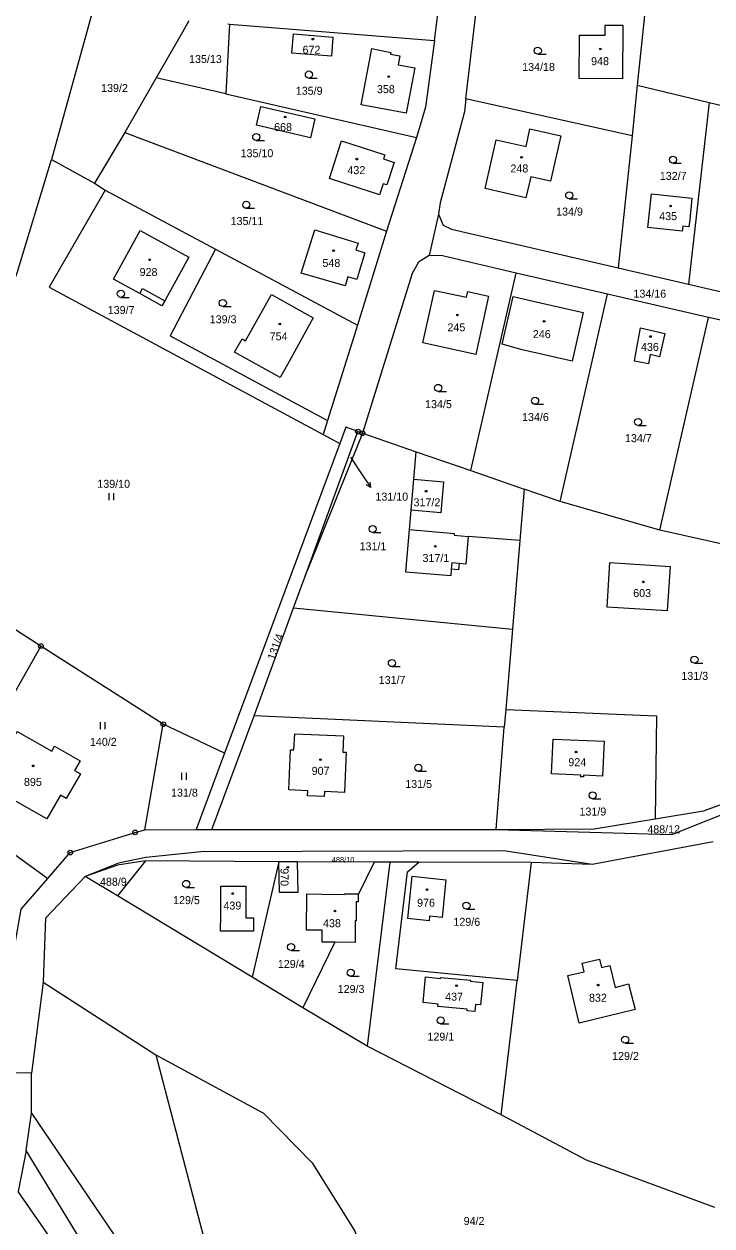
# Model space of a CAD drawing. Extents: x -725728 to -720881, y -1068679 to -1063504.
# Drawn here: x -724915.8 to -724769.7, y -1067433.6 to -1067178.2 of the extents above; entities that cross this region are included whole.
import ezdxf

# ---------------------------------------------------------------- set-up
doc = ezdxf.new("R2010")
doc.units = 0
for name, color, linetype in [('Hranice parcel', 7, 'Continuous'), ('Parcelní čísla', 7, 'Continuous'), ('Pop  PČ popisy', 7, 'Continuous'), ('Vnitřní kresba', 7, 'Continuous'), ('Značky bodu BP', 7, 'Continuous'), ('Značky budov', 7, 'Continuous'), ('Značky kultur', 7, 'Continuous')]:
    doc.layers.add(name, color=color, linetype=linetype)

# ---------------------------------------------------------------- blocks, each defined once
blk = doc.blocks.new('4.02_4')
at = {"layer": 'Značky budov'}
blk.add_circle((-0.001, 0), 0.0175, dxfattribs=at)
blk = doc.blocks.new('4.02_3')
at = {"layer": 'Značky budov'}
blk.add_circle((-0.001, 0), 0.0175, dxfattribs=at)
blk = doc.blocks.new('1029_128')
at = {"layer": 'Pop  PČ popisy'}
for p, q in [((0, 0), (0.168, -0.249)), ((0.168, -0.249), (0.07, -0.194)), ((0.168, -0.249), (0.153, -0.138))]:
    blk.add_line(p, q, dxfattribs=at)
blk = doc.blocks.new('3.04_2')
at = {"layer": 'Značky kultur'}
blk.add_line((0.001, 0), (0.176, 0), dxfattribs=at)
blk.add_circle((0.001, 0.075), 0.075, dxfattribs=at)
blk = doc.blocks.new('3.06_1')
at = {"layer": 'Značky kultur'}
for p, q in [((-0.051, 0), (-0.051, 0.15)), ((0.049, 0), (0.049, 0.15))]:
    blk.add_line(p, q, dxfattribs=at)
blk = doc.blocks.new('3.06_2')
at = {"layer": 'Značky kultur'}
for p, q in [((-0.051, 0), (-0.051, 0.15)), ((0.049, 0), (0.049, 0.15))]:
    blk.add_line(p, q, dxfattribs=at)
blk = doc.blocks.new('3.04_3')
at = {"layer": 'Značky kultur'}
blk.add_line((0.001, 0), (0.176, 0), dxfattribs=at)
blk.add_circle((0.001, 0.075), 0.075, dxfattribs=at)
blk = doc.blocks.new('1.05_1')
at = {"layer": 'Značky bodu BP'}
for radius in [0.05, 0.00303]:
    blk.add_circle((0, 0), radius, dxfattribs=at)
blk = doc.blocks.new('1.05_2')
at = {"layer": 'Značky bodu BP'}
for radius in [0.05, 0.00303]:
    blk.add_circle((0, 0), radius, dxfattribs=at)

msp = doc.modelspace()

# ---------------------------------------------------------------- linework, layer by layer
at = {"layer": 'Hranice parcel'}
for p, q in [((-724783.76, -1067173.72), (-724785.58, -1067191.22)), ((-724872.2, -1067178.23), (-724872.95, -1067193.03)), ((-724872.53, -1067178.2), (-724872.2, -1067178.23)), ((-724872.2, -1067178.23), (-724828.67, -1067181.73)), ((-724821.98, -1067194.1), (-724819.89, -1067176.11)), ((-724887.76, -1067189.63), (-724894.43, -1067201.23)), ((-724872.95, -1067193.03), (-724887.76, -1067189.63)), ((-724785.58, -1067191.22), (-724786.7, -1067201.95)), ((-724785.58, -1067191.22), (-724770.31, -1067194.87)), ((-724872.95, -1067193.03), (-724832.48, -1067202.31)), ((-724786.7, -1067201.95), (-724821.98, -1067194.1)), ((-724770.31, -1067194.87), (-724774.7, -1067233.48)), ((-724770.31, -1067194.87), (-724755.04, -1067198.52)), ((-724894.43, -1067201.23), (-724900.86, -1067212.02)), ((-724894.43, -1067201.23), (-724838.86, -1067222.21)), ((-724832.48, -1067202.31), (-724838.86, -1067222.21)), ((-724786.7, -1067201.95), (-724789.62, -1067230.01)), ((-724910, -1067206.99), (-724900.86, -1067212.02)), ((-724900.86, -1067212.02), (-724898.6, -1067213.49)), ((-724898.6, -1067213.49), (-724875.17, -1067226.05)), ((-724827.83, -1067218.64), (-724829.76, -1067227.39)), ((-724838.86, -1067222.21), (-724845, -1067242.22)), ((-724875.17, -1067226.05), (-724884.77, -1067244.48)), ((-724875.17, -1067226.05), (-724845, -1067242.22)), ((-724829.76, -1067227.39), (-724832.07, -1067228.78)), ((-724845.16, -1067232.49), (-724847.07, -1067231.91)), ((-724820.97, -1067273.06), (-724811.28, -1067231.17)), ((-724791.9, -1067235.58), (-724811.28, -1067231.17)), ((-724789.62, -1067230.01), (-724774.7, -1067233.48)), ((-724774.7, -1067233.48), (-724760.01, -1067236.9)), ((-724801.97, -1067279.69), (-724791.9, -1067235.58)), ((-724770.46, -1067240.53), (-724791.9, -1067235.58)), ((-724845, -1067242.22), (-724851.38, -1067262.44)), ((-724780.77, -1067285.77), (-724770.46, -1067240.53)), ((-724749.03, -1067245.48), (-724770.46, -1067240.53)), ((-724884.77, -1067244.48), (-724851.38, -1067262.44)), ((-724851.38, -1067262.44), (-724852.31, -1067265.4)), ((-724855.72, -1067294.4), (-724844.92, -1067264.81)), ((-724843.97, -1067265.14), (-724855.72, -1067294.4)), ((-724844.92, -1067264.81), (-724843.97, -1067265.14)), ((-724843.97, -1067265.14), (-724832.55, -1067269.08)), ((-724848.76, -1067267.31), (-724873.25, -1067333.11)), ((-724852.31, -1067265.4), (-724848.76, -1067267.31)), ((-724833.04, -1067274.89), (-724832.55, -1067269.08)), ((-724832.55, -1067269.08), (-724820.97, -1067273.06)), ((-724833.61, -1067281.5), (-724833.04, -1067274.89)), ((-724820.97, -1067273.06), (-724809.59, -1067277.04)), ((-724809.59, -1067277.04), (-724810.51, -1067287.97)), ((-724801.97, -1067279.69), (-724809.59, -1067277.04)), ((-724780.77, -1067285.77), (-724801.97, -1067279.69)), ((-724810.51, -1067287.97), (-724812.07, -1067306.76)), ((-724763.05, -1067289.73), (-724780.77, -1067285.77)), ((-724858.6, -1067302.26), (-724855.72, -1067294.4)), ((-724866.97, -1067325.16), (-724858.6, -1067302.26)), ((-724858.6, -1067302.26), (-724812.07, -1067306.76)), ((-724812.07, -1067306.76), (-724813.52, -1067323.83)), ((-724886.27, -1067326.98), (-724912.24, -1067310.36)), ((-724813.52, -1067323.83), (-724813.83, -1067327.58)), ((-724813.52, -1067323.83), (-724781.52, -1067325.21)), ((-724875.98, -1067349.33), (-724866.97, -1067325.16)), ((-724813.83, -1067327.58), (-724866.97, -1067325.16)), ((-724781.52, -1067325.21), (-724781.75, -1067347.07)), ((-724890.15, -1067349.45), (-724886.27, -1067326.98)), ((-724873.25, -1067333.11), (-724886.27, -1067326.98)), ((-724815.58, -1067349.31), (-724813.83, -1067327.58)), ((-724873.25, -1067333.11), (-724879.3, -1067349.36)), ((-724890.15, -1067349.45), (-724879.3, -1067349.36)), ((-724879.3, -1067349.36), (-724875.98, -1067349.33)), ((-724875.98, -1067349.33), (-724815.58, -1067349.31)), ((-724769.48, -1067351.99), (-724795.16, -1067356.76)), ((-724890.02, -1067356.03), (-724896.01, -1067363.44)), ((-724861.69, -1067356.21), (-724890.02, -1067356.03)), ((-724861.69, -1067356.21), (-724867.41, -1067380.73)), ((-724861.59, -1067362.72), (-724861.69, -1067356.21)), ((-724857.82, -1067356.22), (-724861.69, -1067356.21)), ((-724841.5, -1067356.25), (-724857.82, -1067356.22)), ((-724857.82, -1067356.22), (-724857.71, -1067362.76)), ((-724841.5, -1067356.25), (-724844.89, -1067363.19)), ((-724838.15, -1067356.26), (-724842.97, -1067395.39)), ((-724838.15, -1067356.26), (-724841.5, -1067356.25)), ((-724832, -1067356.28), (-724838.15, -1067356.26)), ((-724834.37, -1067358.35), (-724832, -1067356.28)), ((-724808.12, -1067356.34), (-724832, -1067356.28)), ((-724808.12, -1067356.34), (-724811.11, -1067381.42)), ((-724795.16, -1067356.76), (-724808.12, -1067356.34)), ((-724896.01, -1067363.44), (-724902.84, -1067359.31)), ((-724836.84, -1067378.92), (-724834.37, -1067358.35)), ((-724874.06, -1067361.4), (-724868.74, -1067361.41)), ((-724867.41, -1067380.73), (-724896.01, -1067363.44)), ((-724857.71, -1067362.76), (-724861.59, -1067362.72)), ((-724849.81, -1067373.29), (-724856.62, -1067387.25)), ((-724811.11, -1067381.42), (-724836.84, -1067378.92)), ((-724911.78, -1067381.81), (-724914.24, -1067401.09)), ((-724911.78, -1067381.81), (-724887.83, -1067397.19)), ((-724856.62, -1067387.25), (-724867.41, -1067380.73)), ((-724814.51, -1067409.94), (-724811.11, -1067381.42)), ((-724842.97, -1067395.39), (-724856.62, -1067387.25)), ((-724814.51, -1067409.94), (-724842.97, -1067395.39)), ((-724914.24, -1067401.09), (-724918.25, -1067401.07)), ((-724914.26, -1067409.62), (-724914.24, -1067401.09)), ((-724915.42, -1067417.57), (-724914.26, -1067409.62)), ((-724796.4, -1067419.61), (-724814.51, -1067409.94)), ((-724915.42, -1067417.57), (-724917.09, -1067426.28)), ((-724769.13, -1067429.64), (-724796.4, -1067419.61))]:
    msp.add_line(p, q, dxfattribs=at)
for points in [[(-724889.88, -1067126.22), (-724892.74, -1067144.44), (-724910, -1067206.99)], [(-724828.67, -1067181.73), (-724827.92, -1067176.15), (-724829.02, -1067160.72)], [(-724880.81, -1067177.53), (-724882.18, -1067179.92), (-724887.76, -1067189.63)], [(-724792.37, -1067178.42), (-724788.65, -1067178.49), (-724788.75, -1067189.88), (-724797.95, -1067189.79), (-724797.87, -1067180.58), (-724792.39, -1067180.61), (-724792.37, -1067178.42)], [(-724850.23, -1067181), (-724850.56, -1067185.04), (-724858.93, -1067184.39), (-724858.6, -1067180.32), (-724850.23, -1067181)], [(-724834.64, -1067197.15), (-724844.22, -1067195.35), (-724841.98, -1067183.43), (-724837.96, -1067184.27), (-724837.98, -1067184.62), (-724836.02, -1067184.99), (-724836.37, -1067186.86), (-724832.83, -1067187.52), (-724834.64, -1067197.15)], [(-724828.67, -1067181.73), (-724830.54, -1067195.85), (-724832.48, -1067202.31)], [(-724854.96, -1067202.36), (-724866.46, -1067199.72), (-724865.55, -1067195.75), (-724854.05, -1067198.39), (-724854.96, -1067202.36)], [(-724821.98, -1067194.1), (-724822.3, -1067196.88), (-724822.43, -1067197.37), (-724827.46, -1067216.2), (-724827.83, -1067218.64)], [(-724809.22, -1067215.14), (-724817.87, -1067213.19), (-724815.55, -1067202.82), (-724809.18, -1067204.23), (-724808.37, -1067200.45), (-724801.84, -1067201.95), (-724804, -1067211.6), (-724808.21, -1067210.68), (-724809.22, -1067215.14)], [(-724837.24, -1067207.63), (-724838.79, -1067212.38), (-724839.55, -1067212.13), (-724840.33, -1067214.51), (-724841.85, -1067214.01), (-724850.97, -1067211.03), (-724848.41, -1067203.03), (-724839.24, -1067206.02), (-724839.52, -1067206.88), (-724837.24, -1067207.63)], [(-724942.4, -1067292.63), (-724940.53, -1067288.65), (-724928.24, -1067259.73), (-724917.28, -1067231.06), (-724910, -1067206.99)], [(-724898.6, -1067213.49), (-724910.5, -1067234.14), (-724852.31, -1067265.4)], [(-724774.45, -1067219.83), (-724774.6, -1067221.28), (-724775.91, -1067221.14), (-724776.02, -1067222.2), (-724783.32, -1067221.44), (-724782.56, -1067214.31), (-724773.97, -1067215.18), (-724774.45, -1067219.83)], [(-724827.83, -1067218.64), (-724826.84, -1067220.94), (-724825.07, -1067221.78), (-724789.62, -1067230.01)], [(-724891.27, -1067235.49), (-724896.83, -1067232.42), (-724891.14, -1067222.08), (-724880.84, -1067227.78), (-724885.92, -1067236.99), (-724886.55, -1067238.12), (-724891.27, -1067235.49)], [(-724847.07, -1067231.91), (-724847.66, -1067233.84), (-724856.95, -1067231.17), (-724854.08, -1067221.93), (-724844.89, -1067224.74), (-724845.34, -1067226.22), (-724843.46, -1067226.8), (-724844.68, -1067230.78), (-724845.16, -1067232.49)], [(-724832.07, -1067228.78), (-724833.4, -1067231.22), (-724843.97, -1067265.14)], [(-724811.28, -1067231.17), (-724826.93, -1067227.49), (-724829.76, -1067227.39)], [(-724863.31, -1067235.68), (-724854.42, -1067240.61), (-724859.86, -1067250.56), (-724861.46, -1067253.3), (-724871.11, -1067247.96), (-724869.54, -1067245.12), (-724868.79, -1067245.54), (-724863.31, -1067235.68)], [(-724821.84, -1067236.27), (-724821.59, -1067235.04), (-724817.15, -1067236), (-724819.89, -1067248.46), (-724831.14, -1067245.98), (-724828.64, -1067234.81), (-724821.84, -1067236.27)], [(-724811.94, -1067236.09), (-724807.69, -1067237.11), (-724797.06, -1067239.53), (-724799.41, -1067249.86), (-724810.02, -1067247.4), (-724814.31, -1067246.21), (-724811.94, -1067236.09)], [(-724785.81, -1067247.8), (-724784.91, -1067242.78), (-724779.73, -1067243.93), (-724780.83, -1067248.91), (-724782.88, -1067248.45), (-724783.23, -1067250.4), (-724786.18, -1067249.87), (-724785.81, -1067247.8)], [(-724844.92, -1067264.81), (-724847.48, -1067263.87), (-724848.76, -1067267.31)], [(-724833.04, -1067274.89), (-724826.72, -1067275.45), (-724827.31, -1067282.04), (-724833.61, -1067281.5)], [(-724810.51, -1067287.97), (-724821.48, -1067287.08), (-724821.98, -1067292.94), (-724823.44, -1067292.81), (-724823.56, -1067294.19), (-724825.09, -1067294.06), (-724825.2, -1067295.45), (-724834.72, -1067294.68), (-724833.96, -1067285.64), (-724833.61, -1067281.5)], [(-724912.24, -1067310.36), (-724926.06, -1067301.52), (-724942.4, -1067292.63)], [(-724778.6, -1067293.44), (-724779.21, -1067302.9), (-724792, -1067302.1), (-724791.38, -1067292.61), (-724778.6, -1067293.44)], [(-724912.24, -1067310.36), (-724931.67, -1067344.59), (-724910.78, -1067359.76)], [(-724903.87, -1067337.53), (-724906.88, -1067342.75), (-724908.09, -1067342.05), (-724910.99, -1067347.11), (-724923.79, -1067339.86), (-724917.33, -1067328.5), (-724909.96, -1067332.68), (-724909.37, -1067331.66), (-724903.94, -1067334.78), (-724905.1, -1067336.82), (-724903.87, -1067337.53)], [(-724858.35, -1067328.99), (-724848, -1067329.46), (-724848.14, -1067332.9), (-724847.42, -1067332.93), (-724847.8, -1067341.48), (-724852.02, -1067341.3), (-724852.06, -1067342.34), (-724855.62, -1067342.18), (-724855.57, -1067341.13), (-724859.61, -1067340.95), (-724859.23, -1067332.4), (-724858.51, -1067332.43), (-724858.35, -1067328.99)], [(-724797.55, -1067337.79), (-724803.8, -1067337.51), (-724803.46, -1067330.16), (-724792.6, -1067330.59), (-724792.94, -1067337.99), (-724797, -1067337.81), (-724797.02, -1067338.16), (-724797.57, -1067338.14), (-724797.55, -1067337.79)], [(-724815.58, -1067349.31), (-724778.21, -1067350.41), (-724762.61, -1067344.17)], [(-724781.75, -1067347.07), (-724771.5, -1067345.38), (-724762.71, -1067342.2)], [(-724910.78, -1067359.76), (-724906.02, -1067354.25), (-724892.25, -1067349.96), (-724890.15, -1067349.45)], [(-724815.58, -1067349.31), (-724794.74, -1067349.21), (-724781.75, -1067347.07)], [(-724795.16, -1067356.76), (-724813.96, -1067353.91), (-724878.22, -1067354.08), (-724889.96, -1067355.27), (-724895.75, -1067356.47), (-724902.84, -1067359.31)], [(-724890.02, -1067356.03), (-724895.98, -1067356.94), (-724902.84, -1067359.31)], [(-724920.76, -1067391.02), (-724916.42, -1067366.28), (-724910.78, -1067359.76)], [(-724902.84, -1067359.31), (-724911.25, -1067368.21), (-724911.78, -1067381.81)], [(-724827.06, -1067368.04), (-724829.7, -1067367.78), (-724829.8, -1067368.72), (-724834.3, -1067368.25), (-724833.38, -1067359.29), (-724826.24, -1067360.03), (-724827.06, -1067368.04)], [(-724868.74, -1067361.41), (-724868.75, -1067367.45), (-724868.7, -1067368.09), (-724867.11, -1067368.1), (-724867.12, -1067370.96), (-724874.08, -1067370.95), (-724874.07, -1067367.44), (-724874.06, -1067361.4)], [(-724849.81, -1067373.29), (-724852.55, -1067373.26), (-724852.52, -1067370.75), (-724852.63, -1067370.75), (-724855.84, -1067370.75), (-724855.77, -1067363.04), (-724852.57, -1067363.06), (-724847.78, -1067363.15), (-724847.77, -1067363.03), (-724844.89, -1067363), (-724844.89, -1067363.19)], [(-724844.89, -1067363.19), (-724844.86, -1067364.71), (-724845.27, -1067364.71), (-724845.28, -1067368.73), (-724845.5, -1067368.73), (-724845.53, -1067373.33), (-724849.81, -1067373.29)], [(-724790.25, -1067382.89), (-724787.42, -1067382.15), (-724786.01, -1067387.62), (-724797.91, -1067390.51), (-724800.32, -1067380.38), (-724796.86, -1067379.55), (-724797.29, -1067377.72), (-724793.61, -1067376.87), (-724793.18, -1067378.66), (-724791.39, -1067378.25), (-724790.25, -1067382.89)], [(-724831.09, -1067386.12), (-724830.57, -1067380.68), (-724827.37, -1067380.99)], [(-724827.37, -1067380.99), (-724827.36, -1067380.81), (-724821.03, -1067381.39), (-724821.05, -1067381.59)], [(-724821.05, -1067381.59), (-724818.38, -1067381.85), (-724818.91, -1067386.61)], [(-724818.91, -1067386.61), (-724819.93, -1067386.51), (-724820.07, -1067388.01), (-724821.73, -1067387.85), (-724821.7, -1067387.55), (-724827.95, -1067386.95), (-724827.89, -1067386.42), (-724831.09, -1067386.12)], [(-724887.83, -1067397.19), (-724864.97, -1067409.61), (-724854.65, -1067420.17), (-724845.6, -1067434.68), (-724837.58, -1067457.03), (-724835.27, -1067465.15)], [(-724887.83, -1067397.19), (-724874.28, -1067449.13), (-724872.27, -1067455.36), (-724868.35, -1067460.72), (-724862.41, -1067465.91), (-724850, -1067473.67), (-724848.45, -1067476.12)], [(-724914.26, -1067409.62), (-724880.66, -1067459.22), (-724867.19, -1067491.74)], [(-724877.66, -1067500.46), (-724900.96, -1067441.29), (-724915.42, -1067417.57)], [(-724807.94, -1067579.31), (-724808.25, -1067571.75), (-724845.6, -1067523.23), (-724859.81, -1067521.03), (-724872.91, -1067522.26), (-724901.35, -1067448.93), (-724917.09, -1067426.28)]]:
    msp.add_lwpolyline(points, dxfattribs=at)
at = {"layer": 'Pop  PČ popisy'}
msp.add_line((-724846.53, -1067270.25), (-724843.88, -1067274.17), dxfattribs=at)
at = {"layer": 'Vnitřní kresba'}
for p, q in [((-724891.27, -1067235.49), (-724890.67, -1067234.38)), ((-724890.67, -1067234.38), (-724885.92, -1067236.99)), ((-724833.96, -1067285.64), (-724824.47, -1067286.44)), ((-724824.47, -1067286.44), (-724824.5, -1067286.79)), ((-724824.5, -1067286.79), (-724821.48, -1067287.08)), ((-724824.97, -1067292.68), (-724825.09, -1067294.06)), ((-724823.44, -1067292.81), (-724824.97, -1067292.68))]:
    msp.add_line(p, q, dxfattribs=at)

# ---------------------------------------------------------------- block references
at = {"layer": 'Pop  PČ popisy', "xscale": 10, "yscale": 10}
msp.add_blockref('1029_128', (-724843.88, -1067274.17), dxfattribs=at)
at = {"layer": 'Značky bodu BP', "xscale": 10, "yscale": 10}
for name, p in [('1.05_1', (-724844.92, -1067264.81)), ('1.05_2', (-724843.97, -1067265.14)), ('1.05_1', (-724912.24, -1067310.36)), ('1.05_1', (-724886.27, -1067326.98)), ('1.05_1', (-724892.25, -1067349.96)), ('1.05_1', (-724906.02, -1067354.25))]:
    msp.add_blockref(name, p, dxfattribs=at)
at = {"layer": 'Značky budov', "xscale": 10, "yscale": 10}
for name, p in [('4.02_4', (-724854.48, -1067181.42)), ('4.02_3', (-724793.42, -1067183.51)), ('4.02_4', (-724838.37, -1067189.38)), ('4.02_3', (-724860.35, -1067197.98)), ('4.02_3', (-724810.16, -1067206.52)), ('4.02_4', (-724845.14, -1067206.91)), ('4.02_4', (-724778.49, -1067216.88)), ('4.02_3', (-724850.09, -1067226.36)), ('4.02_3', (-724889.13, -1067228.3)), ('4.02_3', (-724861.5, -1067241.94)), ('4.02_3', (-724823.79, -1067240.04)), ('4.02_4', (-724805.36, -1067241.39)), ('4.02_3', (-724782.78, -1067244.61)), ('4.02_3', (-724830.43, -1067277.47)), ('4.02_4', (-724828.47, -1067289.18)), ('4.02_3', (-724784.29, -1067296.73)), ('4.02_4', (-724798.55, -1067332.88)), ('4.02_3', (-724913.89, -1067335.83)), ('4.02_3', (-724852.86, -1067334.5)), ('4.02_3', (-724859.81, -1067357.37)), ('4.02_3', (-724830.25, -1067362.1)), ('4.02_3', (-724871.51, -1067362.95)), ('4.02_4', (-724849.79, -1067366.66)), ('4.02_3', (-724823.96, -1067382.54)), ('4.02_4', (-724793.87, -1067382.41))]:
    msp.add_blockref(name, p, dxfattribs=at)
at = {"layer": 'Značky kultur', "xscale": 10, "yscale": 10}
for name, p in [('3.04_3', (-724806.72, -1067184.63)), ('3.04_2', (-724855.35, -1067189.69)), ('3.04_2', (-724866.53, -1067202.96)), ('3.04_2', (-724778.02, -1067207.78)), ('3.04_2', (-724800.05, -1067215.36)), ('3.04_2', (-724868.65, -1067217.37)), ('3.04_2', (-724895.29, -1067236.28)), ('3.04_2', (-724873.63, -1067238.24)), ('3.04_2', (-724827.88, -1067256.27)), ('3.04_2', (-724807.29, -1067259.01)), ('3.04_2', (-724785.42, -1067263.5)), ('3.06_2', (-724897.27, -1067279.38)), ('3.04_2', (-724841.79, -1067286.25)), ('3.04_2', (-724837.72, -1067314.74)), ('3.04_2', (-724773.44, -1067314.01)), ('3.06_1', (-724899.08, -1067328.02)), ('3.04_2', (-724832.09, -1067336.98)), ('3.06_1', (-724881.84, -1067338.81)), ('3.04_2', (-724795.08, -1067342.83)), ('3.04_3', (-724881.41, -1067361.65)), ('3.04_2', (-724821.87, -1067366.26)), ('3.04_2', (-724859.12, -1067375.05)), ('3.04_2', (-724846.45, -1067380.53)), ('3.04_3', (-724827.37, -1067390.65)), ('3.04_2', (-724788.16, -1067394.76))]:
    msp.add_blockref(name, p, dxfattribs=at)

# ---------------------------------------------------------------- texts
at = {"layer": 'Parcelní čísla'}
for s, height, p in [('672', 1.7, (-724856.68, -1067184.53)), ('135/13', 1.7, (-724880.79, -1067186.5)), ('948', 1.7, (-724795.39, -1067186.95)), ('134/18', 1.7, (-724810.03, -1067188.18)), ('139/2', 1.7, (-724899.47, -1067192.66)), ('358', 1.7, (-724840.89, -1067192.9)), ('135/9', 1.7, (-724858.12, -1067193.24)), ('668', 1.7, (-724862.72, -1067200.96)), ('135/10', 1.7, (-724869.84, -1067206.51)), ('432', 1.7, (-724847.15, -1067210.11)), ('248', 1.7, (-724812.53, -1067209.75)), ('132/7', 1.7, (-724780.79, -1067211.33)), ('135/11', 1.7, (-724871.96, -1067220.92)), ('134/9', 1.7, (-724802.82, -1067218.91)), ('435', 1.7, (-724780.93, -1067219.87)), ('548', 1.7, (-724852.46, -1067229.83)), ('928', 1.7, (-724891.29, -1067231.75)), ('134/16', 1.7, (-724786.4, -1067236.35)), ('139/7', 1.7, (-724898.06, -1067239.83)), ('139/3', 1.7, (-724876.4, -1067241.79)), ('245', 1.7, (-724825.9, -1067243.5)), ('754', 1.7, (-724863.67, -1067245.41)), ('246', 1.7, (-724807.76, -1067244.95)), ('436', 1.7, (-724784.8, -1067247.66)), ('134/5', 1.7, (-724830.65, -1067259.82)), ('134/6', 1.7, (-724810.06, -1067262.56)), ('134/7', 1.7, (-724788.19, -1067267.05)), ('139/10', 1.7, (-724900.28, -1067276.75)), ('131/10', 1.7, (-724841.2, -1067279.48)), ('317/2', 1.7, (-724833.11, -1067280.69)), ('131/1', 1.7, (-724844.57, -1067290.03)), ('317/1', 1.7, (-724831.2, -1067292.51)), ('603', 1.7, (-724786.45, -1067299.97)), ('131/3', 1.7, (-724776.22, -1067317.56)), ('131/7', 1.7, (-724840.5, -1067318.41)), ('140/2', 1.7, (-724901.85, -1067331.57)), ('924', 1.7, (-724800.22, -1067335.89)), ('907', 1.7, (-724854.75, -1067337.73)), ('895', 1.7, (-724915.86, -1067340.09)), ('131/5', 1.7, (-724834.87, -1067340.53)), ('131/8', 1.7, (-724884.62, -1067342.36)), ('131/9', 1.7, (-724797.86, -1067346.38)), ('488/12', 1.7, (-724783.45, -1067350.15)), ('488/10', 1.14, (-724850.48, -1067356.34)), ('488/9', 1.7, (-724899.71, -1067361.3)), ('129/5', 1.7, (-724884.18, -1067365.2)), ('439', 1.7, (-724873.48, -1067366.36)), ('976', 1.7, (-724832.35, -1067365.76)), ('438', 1.7, (-724852.33, -1067370.1)), ('129/6', 1.7, (-724824.64, -1067369.81)), ('129/4', 1.7, (-724861.93, -1067378.77)), ('129/3', 1.7, (-724849.22, -1067384.08)), ('437', 1.7, (-724826.39, -1067385.71)), ('832', 1.7, (-724795.84, -1067385.94)), ('129/1', 1.7, (-724830.15, -1067394.2)), ('129/2', 1.7, (-724790.93, -1067398.31)), ('94/2', 1.7, (-724822.46, -1067433.37))]:
    msp.add_text(s, height=height, dxfattribs=at).set_placement(p)
for s, rotation, p in [('131/4', 70, (-724862.61, -1067313.49)), ('970', 270, (-724861.36, -1067357.57))]:
    msp.add_text(s, height=1.7, rotation=rotation, dxfattribs=at).set_placement(p)

doc.saveas('drawing.dxf')
